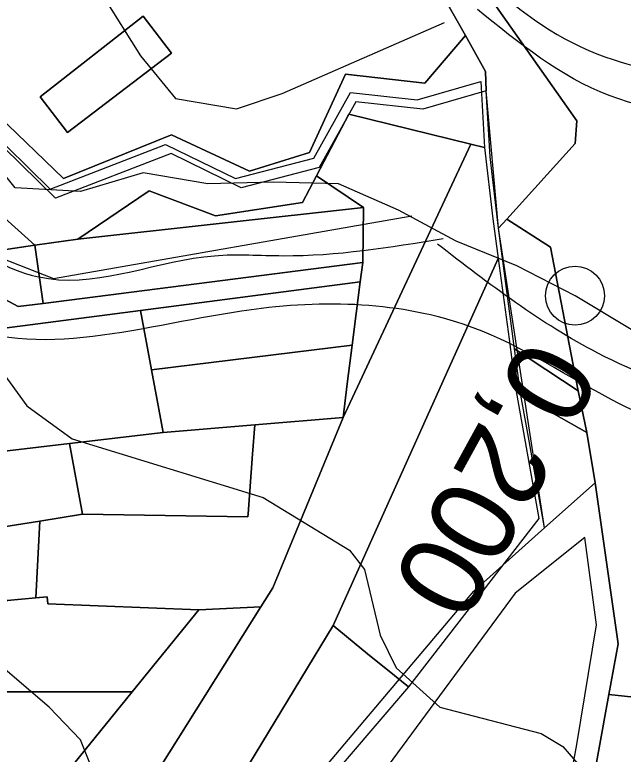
# Model space of a CAD drawing. Extents: x -510989 to -501240, y -1184665 to -1176098.
# Drawn here: x -503642.8 to -503549.8, y -1181005.2 to -1180892.3 of the extents above; entities that cross this region are included whole.
import ezdxf

# ---------------------------------------------------------------- set-up
doc = ezdxf.new("R2010")
doc.units = 0
for name, color, linetype in [('NAVRH_revitalizace_toku', 7, 'Continuous'), ('orna_puda', 7, 'Continuous'), ('ostatni_plocha_x_draha', 7, 'Continuous'), ('ostatni_plocha_x_jina_plocha', 7, 'Continuous'), ('ostatni_plocha_x_neplodna_puda', 7, 'Continuous'), ('ostatni_plocha_x_ostatni_komunikace', 7, 'Continuous'), ('ostatni_plocha_x_silnice', 7, 'Continuous'), ('popis', 7, 'Continuous'), ('STAV_systematicke_odvodneni', 7, 'Continuous'), ('STAV_zaplavove_uzemi', 7, 'Continuous'), ('trasovani_toku', 7, 'Continuous'), ('trvaly_travni_porost', 7, 'Continuous'), ('vodni_plocha_x_vodni_tok_v_koryt_prir_n_upr', 7, 'Continuous'), ('vrstevnice_01', 7, 'Continuous'), ('vrstevnice_02', 7, 'Continuous'), ('zahrada', 7, 'Continuous'), ('zastavena_plocha_a_nadvori', 7, 'Continuous')]:
    doc.layers.add(name, color=color, linetype=linetype)

msp = doc.modelspace()

# ---------------------------------------------------------------- linework, layer by layer
at = {"layer": 'NAVRH_revitalizace_toku'}
for points in [[(-503715.72, -1180729.64), (-503728.58, -1180757.02), (-503723.3, -1180779.46), (-503720.99, -1180828.62), (-503712.09, -1180856.33), (-503683.05, -1180876.79), (-503660.29, -1180915.06), (-503646.1, -1180928.92), (-503636.86, -1180932.55), (-503582.09, -1180922.98)], [(-503699.58, -1180736.89), (-503693.57, -1180756.51), (-503686.33, -1180788.87), (-503680.04, -1180823.17), (-503675.22, -1180833.79), (-503669.9, -1180843.94), (-503661.21, -1180850.7), (-503647.2, -1180866.64), (-503634.16, -1180881.13), (-503629.32, -1180889.35), (-503623.53, -1180898.53), (-503618.2, -1180905.08), (-503608.9, -1180906.63), (-503601.92, -1180904.31), (-503577.12, -1180893.46)]]:
    msp.add_lwpolyline(points, dxfattribs=at)
at = {"layer": 'orna_puda'}
for points in [[(-503568.91, -1180929.48), (-503567.24, -1180941.83), (-503566.28, -1180948.92), (-503562.68, -1180969.17), (-503582.62, -1180994.87), (-503584.72, -1180993.17), (-503588.84, -1180989.83), (-503594.09, -1180985.55)], [(-503621.85, -1180946.49), (-503591.2, -1180942.73), (-503591.95, -1180948.64), (-503592.6, -1180953.79), (-503606.05, -1180954.9), (-503620.07, -1180956.06), (-503620.99, -1180951.14)], [(-503662, -1180961.01), (-503634.37, -1180957.75), (-503632.41, -1180968.53), (-503638.92, -1180969.59), (-503666.55, -1180973.93), (-503704.91, -1180981.51), (-503724.17, -1180986.74), (-503727.22, -1180973.59), (-503724.58, -1180972.63), (-503707.53, -1180969.84), (-503666.08, -1180961.48)], [(-503561.82, -1180970.61), (-503554.07, -1180963.73), (-503550.57, -1180988.34), (-503551.98, -1180996.07), (-503556.85, -1181022.72), (-503572.47, -1181030.28), (-503641.09, -1181060.89), (-503616.85, -1181041.23), (-503599.27, -1181011.81), (-503572.61, -1180980.26)], [(-503638.92, -1180969.59), (-503639.56, -1180981.3), (-503643.91, -1180981.72), (-503647.02, -1180984.24), (-503659.38, -1180984.22), (-503659.16, -1180995.67), (-503624.81, -1180995.63), (-503635.25, -1181008.51), (-503645.92, -1181006.66), (-503681.42, -1181007.88), (-503712.72, -1181015.59), (-503717.29, -1181016.34), (-503719.41, -1181007.22), (-503721.57, -1180997.94), (-503724.17, -1180986.74), (-503704.91, -1180981.51), (-503666.55, -1180973.93)]]:
    msp.add_lwpolyline(points, close=True, dxfattribs=at)
at = {"layer": 'ostatni_plocha_x_draha'}
for points in [[(-503519.48, -1180999.51), (-503551.98, -1180996.07), (-503550.57, -1180988.34), (-503554.07, -1180963.73), (-503555.36, -1180956.04), (-503556.68, -1180949.71), (-503560.88, -1180927.76), (-503567.59, -1180923.46), (-503557.12, -1180911.95), (-503556.89, -1180908.47), (-503572.93, -1180885.68), (-503569.83, -1180872.98), (-503575.17, -1180859.47), (-503596.93, -1180827.26), (-503613.27, -1180809.3), (-503620.06, -1180796.73), (-503631.9, -1180780.01), (-503652.43, -1180765.54), (-503679.96, -1180745.79), (-503704.32, -1180734.66), (-503708.94, -1180732.71), (-503710.1, -1180732.08), (-503707.05, -1180721.42), (-503703.98, -1180713)], [(-503589.32, -1181215.75), (-503586.59, -1181200.25), (-503584.05, -1181185.8), (-503583.88, -1181184.88), (-503581.36, -1181172.01), (-503578.12, -1181155.56), (-503574.97, -1181139.51), (-503570.46, -1181116.52), (-503566.25, -1181095.1), (-503563.31, -1181080.18), (-503561.77, -1181065.58), (-503560.28, -1181050.83), (-503556.85, -1181022.72), (-503551.98, -1180996.07), (-503519.48, -1180999.51)]]:
    msp.add_lwpolyline(points, dxfattribs=at)
at = {"layer": 'ostatni_plocha_x_jina_plocha'}
msp.add_lwpolyline([(-503623.16, -1180892.5), (-503618.79, -1180898.14), (-503634.7, -1180910.25), (-503638.86, -1180904.79)], close=True, dxfattribs=at)
at = {"layer": 'ostatni_plocha_x_neplodna_puda'}
for points in [[(-503631.9, -1180780.01), (-503620.06, -1180796.73), (-503613.27, -1180809.3), (-503596.93, -1180827.26), (-503575.17, -1180859.47), (-503569.83, -1180872.98), (-503572.93, -1180885.68), (-503556.89, -1180908.47), (-503557.12, -1180911.95), (-503567.59, -1180923.46), (-503568.87, -1180924.87), (-503570.14, -1180913.95), (-503570.71, -1180903.87), (-503570.83, -1180900.95), (-503573.89, -1180895.46), (-503577.03, -1180889.84), (-503577.46, -1180879.28), (-503573.22, -1180872), (-503611.26, -1180816.88), (-503623.95, -1180796.05)], [(-503591.71, -1180907.45), (-503573.05, -1180912.02), (-503592.6, -1180953.79), (-503591.95, -1180948.64), (-503591.2, -1180942.73), (-503589.97, -1180933.06), (-503589.59, -1180930.08), (-503589.49, -1180921.7), (-503596.63, -1180916.89)], [(-503598.8, -1180920.94), (-503596.63, -1180916.89), (-503589.49, -1180921.7), (-503633.13, -1180926.53), (-503622.21, -1180919.18), (-503612.07, -1180922.98)], [(-503633.13, -1180926.53), (-503589.49, -1180921.7), (-503589.59, -1180930.08), (-503638.41, -1180936.34), (-503639.69, -1180927.45)]]:
    msp.add_lwpolyline(points, close=True, dxfattribs=at)
at = {"layer": 'ostatni_plocha_x_ostatni_komunikace'}
for points in [[(-503655.32, -1180929.79), (-503642.21, -1180936.83), (-503638.41, -1180936.34), (-503589.59, -1180930.08), (-503589.97, -1180933.06), (-503623.54, -1180937.45), (-503652.22, -1180941.14), (-503660.35, -1180942.19), (-503665.04, -1180942.79), (-503668.01, -1180943.19), (-503688.97, -1180946.01), (-503689.92, -1180942.13), (-503681.68, -1180931.69)], [(-503566.39, -1180943.26), (-503556.68, -1180949.71), (-503555.36, -1180956.04), (-503565.42, -1180950.36)]]:
    msp.add_lwpolyline(points, close=True, dxfattribs=at)
at = {"layer": 'ostatni_plocha_x_silnice'}
msp.add_lwpolyline([(-503573.05, -1180912.02), (-503570.99, -1180912.53), (-503569.72, -1180923.45), (-503568.91, -1180929.48), (-503594.09, -1180985.55), (-503608.93, -1181009.97), (-503644.11, -1181067.58), (-503656.95, -1181082.61), (-503680.75, -1181102.88), (-503605.15, -1180982.66), (-503603.34, -1180979.75), (-503592.6, -1180953.79)], close=True, dxfattribs=at)
at = {"layer": 'popis'}
msp.add_lwpolyline([(-503770.23, -1181242.84), (-503737.69, -1181201.99), (-503702.76, -1181159.69), (-503697.71, -1181127.56), (-503686.7, -1181110.19), (-503641.09, -1181060.89), (-503616.85, -1181041.23), (-503599.27, -1181011.81), (-503572.61, -1180980.26), (-503561.82, -1180970.61), (-503568.87, -1180924.87), (-503570.71, -1180903.87), (-503580.42, -1180906.69), (-503590.62, -1180905.56), (-503596.23, -1180915.61), (-503608.18, -1180918.72), (-503618.87, -1180913.48), (-503636.51, -1180920.3), (-503649.8, -1180907.28), (-503655.29, -1180884.69)], dxfattribs=at)
at = {"layer": 'STAV_systematicke_odvodneni'}
for p, q in [((-503555.67, -1180972.07), (-503566.31, -1180980.59)), ((-503553.85, -1180985.45), (-503555.67, -1180972.07)), ((-503566.31, -1180980.59), (-503602.18, -1181029.24)), ((-503556.89, -1181003.7), (-503553.85, -1180985.45)), ((-503564.49, -1181045.97), (-503556.89, -1181003.7))]:
    msp.add_line(p, q, dxfattribs=at)
at = {"layer": 'STAV_zaplavove_uzemi'}
for points in [[(-504540.1, -1180857.4), (-504577.6, -1180869.9), (-504578.56, -1180860.28), (-504550.67, -1180843.94), (-504523.75, -1180837.2), (-504478.55, -1180823.74), (-504444.9, -1180804.51), (-504446.82, -1180793.93), (-504446.82, -1180779.51), (-504445.86, -1180755.47), (-504441.05, -1180745.85), (-504426.63, -1180754.51), (-504417.97, -1180766.04), (-504413.17, -1180777.58), (-504398.74, -1180788.16), (-504367.97, -1180786.24), (-504329.51, -1180770.85), (-504283.35, -1180754.51), (-504262.2, -1180724.7), (-504238.16, -1180694.89), (-504218.92, -1180663.15), (-504185.27, -1180631.42), (-504166.04, -1180606.42), (-504143.92, -1180591.03), (-504113.15, -1180572.76), (-504085.26, -1180570.84), (-504067.95, -1180564.11), (-504042.95, -1180584.3), (-504041.99, -1180609.3), (-504034.29, -1180620.84), (-504019.87, -1180632.38), (-503985.25, -1180627.57), (-503970.83, -1180622.77), (-503966.98, -1180607.38), (-503969.87, -1180574.69), (-503950.64, -1180559.3), (-503899.67, -1180566.99), (-503832.36, -1180592), (-503773.38, -1180619.38), (-503737.54, -1180645.61), (-503699.95, -1180679.7), (-503682.47, -1180704.18), (-503669.35, -1180719.04), (-503664.11, -1180725.16), (-503685.09, -1180722.54), (-503689.46, -1180721.66), (-503691.21, -1180741.77), (-503665.86, -1180776.74), (-503654.49, -1180807.33), (-503622.15, -1180837.93), (-503605.54, -1180857.16), (-503581.94, -1180873.77), (-503569.7, -1180887.76), (-503551.34, -1180899.12), (-503533.86, -1180905.24), (-503519.87, -1180914.86), (-503521.62, -1180886.01), (-503509.38, -1180869.4), (-503486.65, -1180862.41), (-503463.92, -1180863.28), (-503442.94, -1180864.15), (-503421.09, -1180871.15), (-503407.1, -1180879.02), (-503403.6, -1180885.13), (-503432.45, -1180912.23), (-503450.81, -1180934.96), (-503458.68, -1180948.07), (-503460.51, -1180958), (-503445.13, -1180968.57), (-503429.74, -1180958.96), (-503410.51, -1180930.11), (-503389.35, -1180907.03), (-503369.16, -1180886.84), (-503347.04, -1180874.34), (-503333.58, -1180868.57), (-503300.89, -1180867.61), (-503271.08, -1180854.15), (-503218.19, -1180816.64), (-503177.8, -1180772.41), (-503136.45, -1180737.79), (-503127.8, -1180727.21), (-503108.57, -1180722.41), (-503094.14, -1180728.18), (-503074.91, -1180728.18), (-503051.83, -1180714.71), (-503035.48, -1180702.21), (-503022.02, -1180736.83), (-503014.33, -1180767.6), (-503006.64, -1180784.91), (-502997.02, -1180789.72), (-502932.59, -1180779.14)], [(-502250.32, -1184002.61), (-502355.07, -1183875.41), (-502442.37, -1183790.61), (-502477.29, -1183700.82), (-502532.16, -1183578.61), (-502567.08, -1183448.91), (-502626.05, -1183402.34), (-502705.41, -1183380.59), (-502814.2, -1183349.87), (-502882.03, -1183297.39), (-502931.95, -1183237.24), (-503042.02, -1183107.97), (-503139.64, -1183018.94), (-503222.14, -1182957.59), (-503308.56, -1182839.96), (-503316.24, -1182784.92), (-503330.32, -1182756.77), (-503348.24, -1182719.65), (-503334.16, -1182651.82), (-503323.92, -1182595.5), (-503313.68, -1182526.39), (-503294.1, -1182480.5), (-503251.86, -1182396.03), (-503229.34, -1182314.37), (-503216.1, -1182227.15), (-503242.43, -1182174.5), (-503271.86, -1182129.59), (-503287.34, -1182081.58), (-503343.88, -1182028.1), (-503361.79, -1182008.91), (-503396.35, -1181952.59), (-503442.43, -1181933.39), (-503497.46, -1181888.6), (-503525.62, -1181860.44), (-503528.18, -1181837.4), (-503548.66, -1181767.01), (-503558.9, -1181729.89), (-503576.82, -1181682.53), (-503578.1, -1181621.1), (-503567.86, -1181572.46), (-503552.5, -1181536.63), (-503538.04, -1181458.36), (-503518.33, -1181411.9), (-503509.88, -1181341.51), (-503497.21, -1181207.63), (-503499.77, -1181097.56), (-503498.02, -1181031.35), (-503510.82, -1180970.85), (-503549.22, -1180952.23), (-503571.32, -1180940.6), (-503605.07, -1180937.11), (-503651.61, -1180939.44), (-503671.39, -1180917.33), (-503679.53, -1180892.89), (-503713.27, -1180871.95), (-503727.24, -1180859.15), (-503734.22, -1180833.55), (-503728.4, -1180799.81), (-503741.2, -1180770.72), (-503722.82, -1180725.17), (-503721.54, -1180703.41), (-503731.78, -1180697.01), (-503767.61, -1180699.57), (-503790.65, -1180697.01), (-503817.53, -1180697.01), (-503861.04, -1180686.77), (-503889.2, -1180675.25), (-503900.72, -1180668.85), (-503953.2, -1180679.09), (-503997.99, -1180697.01), (-504063.27, -1180722.61), (-504109.34, -1180749.49), (-504142.62, -1180776.36), (-504177.18, -1180796.84), (-504211.73, -1180817.32), (-504414.98, -1180961.5), (-504472.7, -1180998.11), (-504544.51, -1181068.5), (-504600.82, -1181143.12), (-504621.94, -1181196.62), (-504641.65, -1181267.01), (-504660.25, -1181350.62), (-504634.7, -1181398.32), (-504617.66, -1181447.72), (-504600.62, -1181492.01), (-504587, -1181548.23), (-504592.11, -1181628.29), (-504569.96, -1181682.81), (-504568.26, -1181664.07), (-504554.63, -1181621.48), (-504547.82, -1181597.63)], [(-503714.98, -1180731.03), (-503730.27, -1180754.23), (-503730.27, -1180771.71), (-503726.78, -1180779.58), (-503718.91, -1180795.31), (-503723.28, -1180825.91), (-503724.15, -1180843.39), (-503711.04, -1180867.87), (-503683.07, -1180880.11), (-503667.33, -1180894.1), (-503661.21, -1180911.58), (-503650.72, -1180926.44), (-503637.61, -1180932.56), (-503612.26, -1180929.06), (-503601.77, -1180929.06), (-503577.29, -1180926.44)], [(-503516.79, -1180924.84), (-503528.34, -1180912.45), (-503551.94, -1180904.59), (-503572.04, -1180891.47)], [(-503476.76, -1180978.89), (-503493.37, -1180978.89), (-503508.23, -1180965.78), (-503516.97, -1180959.66), (-503553.69, -1180943.92), (-503578.16, -1180927.31)]]:
    msp.add_spline(points, degree=3, dxfattribs=at)
at = {"layer": 'trasovani_toku'}
for p, q in [((-503642.7, -1180918.72), (-503648.96, -1180910.93)), ((-503623.12, -1180916.43), (-503632.71, -1180919.27)), ((-503613.26, -1180918.1), (-503623.12, -1180916.43)), ((-503603.27, -1180917.81), (-503613.26, -1180918.1)), ((-503593.27, -1180918.1), (-503603.27, -1180917.81)), ((-503584.11, -1180922.1), (-503593.27, -1180918.1)), ((-503632.71, -1180919.27), (-503642.7, -1180918.72)), ((-503575.31, -1180926.85), (-503584.11, -1180922.1)), ((-503566.04, -1180930.61), (-503575.31, -1180926.85)), ((-503557.15, -1180935.18), (-503566.04, -1180930.61)), ((-503548.58, -1180940.35), (-503557.15, -1180935.18))]:
    msp.add_line(p, q, dxfattribs=at)
msp.add_circle((-503557.15, -1180935.18), 4.5, dxfattribs=at)
at = {"layer": 'trvaly_travni_porost'}
msp.add_lwpolyline([(-503577.03, -1180889.84), (-503573.89, -1180895.46), (-503580.09, -1180902.7), (-503592.21, -1180901.33), (-503597.71, -1180913.33), (-503606.9, -1180916.17), (-503618.81, -1180910.59), (-503635.3, -1180917.25), (-503646.74, -1180906.33), (-503651.42, -1180882.39)], dxfattribs=at)
for points in [[(-503623.16, -1180892.5), (-503638.86, -1180904.79), (-503634.7, -1180910.25), (-503618.79, -1180898.14)], [(-503659.57, -1180917.64), (-503652.41, -1180916.04), (-503639.69, -1180927.45), (-503655.32, -1180929.79)], [(-503639.69, -1180927.45), (-503638.41, -1180936.34), (-503642.21, -1180936.83), (-503655.32, -1180929.79)], [(-503623.54, -1180937.45), (-503589.97, -1180933.06), (-503591.2, -1180942.73), (-503621.85, -1180946.49)], [(-503565.42, -1180950.36), (-503555.36, -1180956.04), (-503554.07, -1180963.73), (-503561.82, -1180970.61), (-503564.18, -1180957.32)], [(-503592.6, -1180953.79), (-503603.34, -1180979.75), (-503605.15, -1180982.66), (-503614.64, -1180983.11), (-503637.71, -1180982.24), (-503637.79, -1180981.13), (-503639.56, -1180981.3), (-503638.92, -1180969.59), (-503632.41, -1180968.53), (-503607.13, -1180968.93), (-503607.1, -1180968.47), (-503606.42, -1180959.38), (-503606.05, -1180954.9)], [(-503614.64, -1180983.11), (-503605.15, -1180982.66), (-503680.75, -1181102.88), (-503687.57, -1181108.69), (-503693.62, -1181118.22), (-503699.82, -1181091.51), (-503695.35, -1181089.4), (-503687.6, -1181079.83), (-503680.31, -1181072.19), (-503673.87, -1181065.57), (-503673.83, -1181065.41), (-503674.17, -1181062.15), (-503664.82, -1181057.49), (-503665.47, -1181052.92), (-503681.79, -1181060.19), (-503682.14, -1181055.86), (-503682.3, -1181053.83), (-503682.48, -1181051.66), (-503658.68, -1181046.73), (-503646.58, -1181031.93), (-503637.36, -1181020.01), (-503635.25, -1181008.51), (-503624.81, -1180995.63)]]:
    msp.add_lwpolyline(points, close=True, dxfattribs=at)
at = {"layer": 'vodni_plocha_x_vodni_tok_v_koryt_prir_n_upr'}
for points in [[(-503656.13, -1180883.28), (-503650.64, -1180905.86), (-503637.36, -1180918.88), (-503619.72, -1180912.06), (-503609.03, -1180917.29), (-503597.08, -1180914.18), (-503591.47, -1180904.14), (-503581.27, -1180905.27), (-503571.56, -1180902.45), (-503570.99, -1180912.53), (-503573.05, -1180912.02), (-503591.71, -1180907.45), (-503596.63, -1180916.89), (-503598.8, -1180920.94), (-503612.07, -1180922.98), (-503622.21, -1180919.18), (-503633.13, -1180926.53), (-503639.69, -1180927.45), (-503652.41, -1180916.04), (-503656.81, -1180905), (-503658.88, -1180894.41), (-503664.44, -1180881.78)], [(-503651.42, -1180882.39), (-503646.74, -1180906.33), (-503635.3, -1180917.25), (-503618.81, -1180910.59), (-503606.9, -1180916.17), (-503597.71, -1180913.33), (-503592.21, -1180901.33), (-503580.09, -1180902.7), (-503573.89, -1180895.46), (-503570.83, -1180900.95), (-503570.71, -1180903.87), (-503580.42, -1180906.69), (-503590.62, -1180905.56), (-503596.23, -1180915.61), (-503608.18, -1180918.72), (-503618.87, -1180913.48), (-503636.51, -1180920.3), (-503649.8, -1180907.28), (-503655.29, -1180884.69)]]:
    msp.add_lwpolyline(points, dxfattribs=at)
msp.add_lwpolyline([(-503567.59, -1180923.46), (-503560.88, -1180927.76), (-503556.68, -1180949.71), (-503566.39, -1180943.26), (-503568.87, -1180924.87)], close=True, dxfattribs=at)
at = {"layer": 'vrstevnice_01'}
msp.add_lwpolyline([(-503628.69, -1181013), (-503632.69, -1181003), (-503637.5, -1180998), (-503645.69, -1180991), (-503664.69, -1180979), (-503676.19, -1180968), (-503683.91, -1180956), (-503687.09, -1180948), (-503693.31, -1180927), (-503700.31, -1180913), (-503715.31, -1180892)], dxfattribs=at)
at = {"layer": 'vrstevnice_02'}
msp.add_lwpolyline([(-503768.81, -1180693), (-503746.91, -1180722), (-503746.81, -1180760), (-503727.09, -1180793), (-503726.59, -1180827), (-503716.59, -1180841), (-503707.5, -1180865), (-503682.5, -1180883), (-503660.5, -1180925), (-503640.91, -1180952), (-503634, -1180957), (-503604.81, -1180966), (-503591.59, -1180974), (-503589.31, -1180977), (-503586.91, -1180987), (-503584.5, -1180992), (-503577.81, -1180998), (-503562.31, -1181002), (-503559, -1181004), (-503553.81, -1181010), (-503548.19, -1181045), (-503550.31, -1181125), (-503565.09, -1181217)], dxfattribs=at)
at = {"layer": 'zahrada'}
msp.add_lwpolyline([(-503652.22, -1180941.14), (-503623.54, -1180937.45), (-503621.85, -1180946.49), (-503620.99, -1180951.14), (-503620.07, -1180956.06), (-503634.37, -1180957.75), (-503662, -1180961.01), (-503663.56, -1180951.63), (-503665.04, -1180942.79), (-503660.35, -1180942.19), (-503659.61, -1180947.36), (-503658.94, -1180952.05), (-503660.42, -1180952.26), (-503659.98, -1180955.33), (-503659.46, -1180959), (-503657.98, -1180958.79), (-503658.08, -1180958.07), (-503647.89, -1180956.3), (-503649.51, -1180945.78), (-503651.51, -1180946.09)], close=True, dxfattribs=at)
at = {"layer": 'zastavena_plocha_a_nadvori'}
for points in [[(-503606.05, -1180954.9), (-503606.42, -1180959.38), (-503607.1, -1180968.47), (-503607.13, -1180968.93), (-503632.41, -1180968.53), (-503634.37, -1180957.75), (-503620.07, -1180956.06)], [(-503639.56, -1180981.3), (-503637.79, -1180981.13), (-503637.71, -1180982.24), (-503614.64, -1180983.11), (-503624.81, -1180995.63), (-503659.16, -1180995.67), (-503659.38, -1180984.22), (-503647.02, -1180984.24), (-503643.91, -1180981.72)], [(-503594.09, -1180985.55), (-503588.84, -1180989.83), (-503584.72, -1180993.17), (-503582.62, -1180994.87), (-503601.01, -1181016.4), (-503608.93, -1181009.97)]]:
    msp.add_lwpolyline(points, close=True, dxfattribs=at)

# ---------------------------------------------------------------- texts
at = {"layer": 'trasovani_toku'}
msp.add_text('0,200', height=13, rotation=241.2425, dxfattribs=at).set_placement((-503564.5, -1180941.09))

doc.saveas('drawing.dxf')
